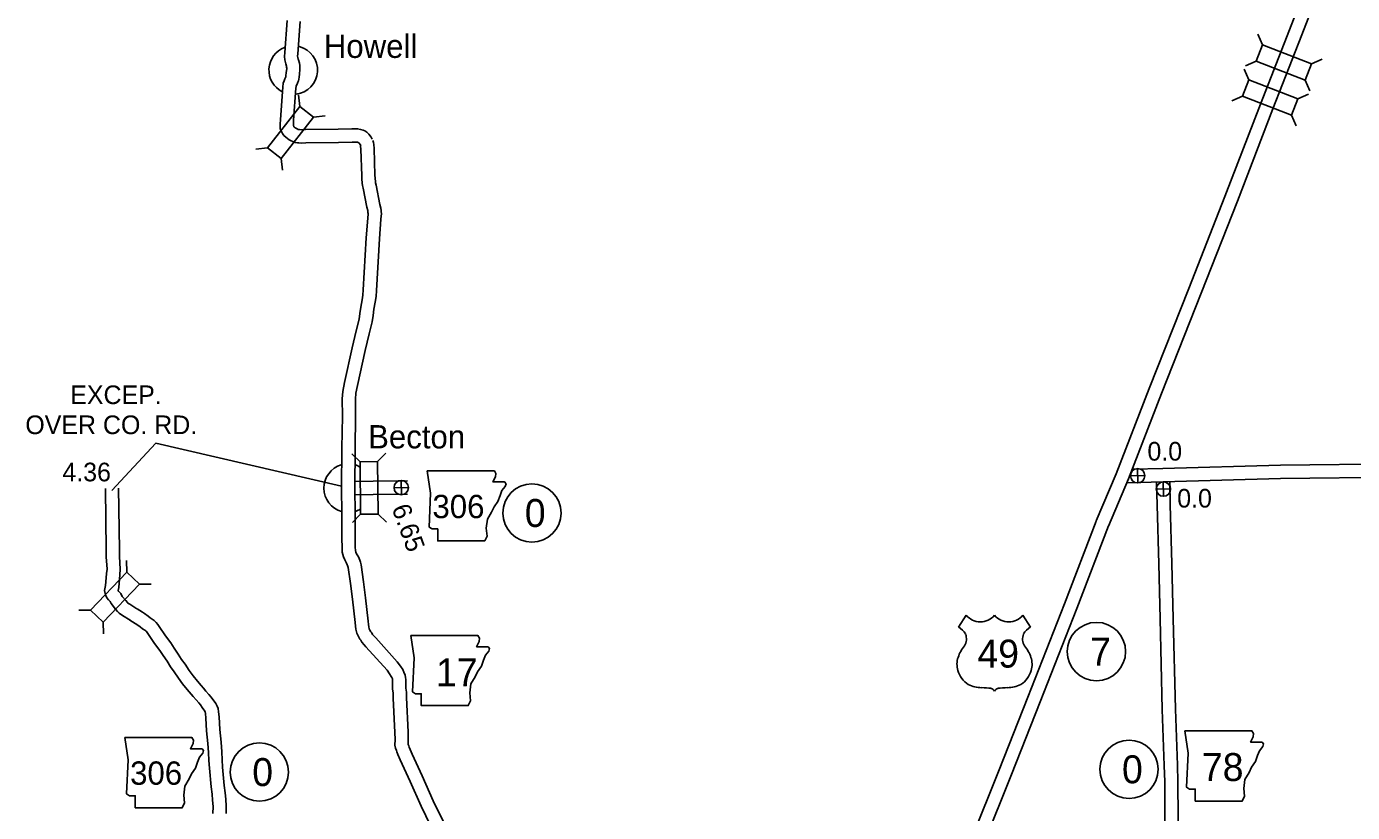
# Model space of a CAD drawing. Extents: x -939622 to -934222, y 1383701 to 1385301.
# Drawn here: x -936016.6 to -935926.5, y 1384314 to 1384367.4 of the extents above; entities that cross this region are included whole.
import ezdxf

# ---------------------------------------------------------------- set-up
doc = ezdxf.new("R2010")
doc.units = 0
for name, color, linetype in [('Level 10', 7, 'Continuous'), ('Level 15', 7, 'Continuous'), ('Level 20', 7, 'Continuous'), ('Level 21', 7, 'Continuous'), ('Level 22', 7, 'Continuous'), ('Level 24', 7, 'Continuous'), ('Level 25', 7, 'Continuous'), ('Level 26', 7, 'Continuous'), ('Level 27', 7, 'Continuous')]:
    doc.layers.add(name, color=color, linetype=linetype)

msp = doc.modelspace()

# ---------------------------------------------------------------- linework, layer by layer
at = {"layer": 'Level 10'}
for points in [[(-935993.87, 1384359.354), (-935993.912, 1384359.428), (-935993.976, 1384359.513), (-935993.992, 1384359.527), (-935994.046, 1384359.563), (-935994.096, 1384359.578), (-935994.158, 1384359.589), (-935994.457, 1384359.588), (-935995.391, 1384359.564), (-935997.608, 1384359.535), (-935997.899, 1384359.524), (-935998.075, 1384359.535), (-935998.167, 1384359.539), (-935998.321, 1384359.564), (-935998.484, 1384359.624), (-935998.591, 1384359.68), (-935998.724, 1384359.748), (-935998.842, 1384359.826), (-935998.96, 1384359.918), (-935999.087, 1384360.034), (-935999.178, 1384360.163), (-935999.251, 1384360.303), (-935999.337, 1384360.48), (-935999.347, 1384360.688), (-935999.342, 1384360.813), (-935999.33, 1384361.123), (-935999.167, 1384363.317), (-935999.143, 1384363.585), (-935999.074, 1384363.76), (-935999.018, 1384363.88), (-935998.982, 1384363.967), (-935998.976, 1384363.985), (-935998.965, 1384364.033), (-935998.955, 1384364.109), (-935998.93, 1384364.304), (-935998.901, 1384364.588), (-935998.9, 1384364.618), (-935998.903, 1384364.688), (-935998.913, 1384364.738), (-935998.962, 1384364.902), (-935998.992, 1384364.996), (-935999.032, 1384365.18), (-935999.06, 1384365.399), (-935999.036, 1384365.668), (-935998.872, 1384367.849)], [(-935993.085, 1384359.794), (-935993.155, 1384359.919), (-935993.317, 1384360.136), (-935993.456, 1384360.253), (-935993.6, 1384360.346), (-935993.712, 1384360.401), (-935993.881, 1384360.454), (-935994.079, 1384360.49), (-935994.471, 1384360.488), (-935995.408, 1384360.464), (-935997.631, 1384360.434), (-935997.886, 1384360.425), (-935998.029, 1384360.434), (-935998.076, 1384360.436), (-935998.091, 1384360.438), (-935998.117, 1384360.448), (-935998.177, 1384360.479), (-935998.271, 1384360.527), (-935998.315, 1384360.556), (-935998.378, 1384360.606), (-935998.407, 1384360.632), (-935998.446, 1384360.706), (-935998.443, 1384360.778), (-935998.431, 1384361.071), (-935998.27, 1384363.245), (-935998.258, 1384363.376), (-935998.247, 1384363.404), (-935998.194, 1384363.518), (-935998.138, 1384363.652), (-935998.108, 1384363.744), (-935998.079, 1384363.873), (-935998.063, 1384363.99), (-935998.035, 1384364.201), (-935998.003, 1384364.522), (-935997.999, 1384364.619), (-935998.007, 1384364.795), (-935998.037, 1384364.953), (-935998.103, 1384365.169), (-935998.122, 1384365.229), (-935998.144, 1384365.332), (-935998.155, 1384365.417), (-935998.139, 1384365.596), (-935997.974, 1384367.783)], [(-935988.828, 1384312.52), (-935989.758, 1384314.446), (-935990.508, 1384316.136), (-935991.18, 1384317.611), (-935991.35, 1384317.967), (-935991.408, 1384318.139), (-935991.448, 1384318.229), (-935991.505, 1384318.394), (-935991.549, 1384318.597), (-935991.541, 1384318.992), (-935991.545, 1384319.452), (-935991.655, 1384321.796), (-935991.666, 1384322.134), (-935991.704, 1384322.423), (-935991.703, 1384322.679), (-935991.703, 1384322.871), (-935991.705, 1384323.001), (-935991.711, 1384323.066), (-935991.72, 1384323.113), (-935991.751, 1384323.192), (-935991.794, 1384323.271), (-935991.91, 1384323.453), (-935992.085, 1384323.688), (-935993.513, 1384325.286), (-935993.639, 1384325.417), (-935993.794, 1384325.589), (-935993.87, 1384325.725), (-935993.929, 1384325.799), (-935994.051, 1384326.02), (-935994.138, 1384326.214), (-935994.207, 1384326.48), (-935994.235, 1384326.696), (-935994.258, 1384326.925), (-935994.436, 1384328.511), (-935994.574, 1384329.587), (-935994.732, 1384330.679), (-935994.767, 1384330.813), (-935994.78, 1384330.865), (-935994.83, 1384330.973), (-935994.952, 1384331.188), (-935995.051, 1384331.402), (-935995.129, 1384331.711), (-935995.138, 1384332.033), (-935995.143, 1384332.648), (-935995.153, 1384334.344), (-935995.172, 1384336.064), (-935995.155, 1384338.777), (-935995.117, 1384340.966), (-935995.131, 1384342.147), (-935995.092, 1384342.642), (-935994.972, 1384343.237), (-935994.45, 1384345.611), (-935994.18, 1384346.768), (-935993.982, 1384347.557), (-935993.922, 1384347.928), (-935993.872, 1384348.365), (-935993.766, 1384348.869), (-935993.724, 1384349.175), (-935993.702, 1384349.55), (-935993.49, 1384353.078), (-935993.398, 1384354.428), (-935993.372, 1384354.722), (-935993.374, 1384354.743), (-935993.383, 1384354.811), (-935993.398, 1384354.927), (-935993.453, 1384355.172), (-935993.693, 1384356.456), (-935993.747, 1384356.643), (-935993.768, 1384356.8), (-935993.784, 1384357.079), (-935993.801, 1384357.292), (-935993.86, 1384359.096), (-935993.876, 1384359.306), (-935993.885, 1384359.362), (-935993.91, 1384359.449)], [(-935988.005, 1384312.886), (-935988.942, 1384314.824), (-935989.687, 1384316.505), (-935990.365, 1384317.992), (-935990.515, 1384318.306), (-935990.569, 1384318.466), (-935990.61, 1384318.559), (-935990.637, 1384318.637), (-935990.647, 1384318.684), (-935990.641, 1384318.988), (-935990.646, 1384319.478), (-935990.756, 1384321.831), (-935990.768, 1384322.208), (-935990.804, 1384322.481), (-935990.803, 1384322.677), (-935990.803, 1384322.876), (-935990.805, 1384323.053), (-935990.82, 1384323.198), (-935990.851, 1384323.359), (-935990.931, 1384323.57), (-935991.02, 1384323.731), (-935991.169, 1384323.964), (-935991.386, 1384324.257), (-935992.852, 1384325.897), (-935992.979, 1384326.03), (-935993.059, 1384326.118), (-935993.12, 1384326.228), (-935993.177, 1384326.299), (-935993.245, 1384326.423), (-935993.286, 1384326.513), (-935993.321, 1384326.651), (-935993.341, 1384326.8), (-935993.363, 1384327.02), (-935993.542, 1384328.619), (-935993.682, 1384329.709), (-935993.848, 1384330.858), (-935993.894, 1384331.033), (-935993.926, 1384331.165), (-935994.03, 1384331.387), (-935994.151, 1384331.6), (-935994.199, 1384331.704), (-935994.232, 1384331.834), (-935994.238, 1384332.048), (-935994.243, 1384332.654), (-935994.253, 1384334.352), (-935994.272, 1384336.067), (-935994.255, 1384338.767), (-935994.216, 1384340.964), (-935994.23, 1384342.117), (-935994.199, 1384342.517), (-935994.091, 1384343.052), (-935993.573, 1384345.412), (-935993.305, 1384346.556), (-935993.1, 1384347.375), (-935993.03, 1384347.805), (-935992.983, 1384348.221), (-935992.879, 1384348.715), (-935992.828, 1384349.087), (-935992.804, 1384349.497), (-935992.592, 1384353.02), (-935992.501, 1384354.358), (-935992.469, 1384354.723), (-935992.479, 1384354.84), (-935992.49, 1384354.927), (-935992.512, 1384355.086), (-935992.571, 1384355.353), (-935992.817, 1384356.664), (-935992.864, 1384356.827), (-935992.871, 1384356.886), (-935992.886, 1384357.14), (-935992.902, 1384357.341), (-935992.962, 1384359.143), (-935992.981, 1384359.413), (-935993.006, 1384359.561), (-935993.045, 1384359.698)], [(-935941.435, 1384337.346), (-935939.368, 1384337.403), (-935931.392, 1384337.622), (-935923.395, 1384337.715), (-935917.235, 1384337.837), (-935917.053, 1384337.848), (-935916.961, 1384337.864), (-935916.903, 1384337.878), (-935916.851, 1384337.895), (-935916.805, 1384337.917), (-935916.755, 1384337.949), (-935916.682, 1384337.999), (-935916.64, 1384338.035), (-935916.515, 1384338.172), (-935913.436, 1384341.18), (-935910.407, 1384343.8), (-935908.132, 1384345.691), (-935907.604, 1384346.124)], [(-935941.797, 1384336.436), (-935939.343, 1384336.503), (-935931.374, 1384336.722), (-935923.381, 1384336.815), (-935917.198, 1384336.938), (-935916.948, 1384336.953), (-935916.778, 1384336.983), (-935916.663, 1384337.011), (-935916.519, 1384337.055), (-935916.364, 1384337.13), (-935916.256, 1384337.2), (-935916.135, 1384337.283), (-935916.014, 1384337.385), (-935915.867, 1384337.547), (-935912.827, 1384340.517), (-935909.824, 1384343.113), (-935907.559, 1384344.997), (-935907.557, 1384344.999)], [(-936011.156, 1384331.856), (-936011.221, 1384336.052)], [(-936010.256, 1384331.87), (-936010.321, 1384336.066)], [(-935994.264, 1384336.521), (-935993.029, 1384336.534)], [(-935993.029, 1384336.534), (-935990.694, 1384336.56)], [(-935939.798, 1384336.491), (-935939.771, 1384334.92), (-935939.657, 1384330.924), (-935939.567, 1384327.189), (-935939.425, 1384321.016), (-935939.281, 1384317.204), (-935939.246, 1384316.097), (-935939.235, 1384313.693), (-935939.256, 1384312.992), (-935939.172, 1384310.222), (-935939.14, 1384308.338), (-935939.057, 1384306.821), (-935939.053, 1384306.369), (-935939.067, 1384305.738), (-935939.01, 1384305.508), (-935938.929, 1384305.307), (-935938.856, 1384305.164)], [(-935938.898, 1384336.49), (-935938.872, 1384334.94), (-935938.757, 1384330.948), (-935938.667, 1384327.211), (-935938.526, 1384321.043), (-935938.382, 1384317.236), (-935938.346, 1384316.114), (-935938.334, 1384313.681), (-935938.355, 1384312.992), (-935938.272, 1384310.244), (-935938.24, 1384308.37), (-935938.158, 1384306.849), (-935938.153, 1384306.363), (-935938.165, 1384305.838), (-935938.152, 1384305.787), (-935938.109, 1384305.68), (-935938.007, 1384305.481), (-935937.894, 1384305.285), (-935937.807, 1384305.158)], [(-935994.249, 1384335.621), (-935993.019, 1384335.635)], [(-935993.019, 1384335.635), (-935990.684, 1384335.66)], [(-936009.544, 1384327.101), (-936010.054, 1384327.416), (-936010.274, 1384327.564), (-936010.39, 1384327.682), (-936010.529, 1384327.848), (-936010.827, 1384328.215), (-936010.904, 1384328.364), (-936011.011, 1384328.466), (-936011.115, 1384328.607), (-936011.217, 1384328.818), (-936011.283, 1384329.106), (-936011.204, 1384329.446), (-936011.159, 1384329.965), (-936011.136, 1384330.256), (-936011.108, 1384330.568), (-936011.159, 1384331.393), (-936011.156, 1384331.866)], [(-936009.071, 1384327.866), (-936009.567, 1384328.173), (-936009.697, 1384328.26), (-936009.724, 1384328.287), (-936009.835, 1384328.42), (-936010.07, 1384328.71), (-936010.173, 1384328.909), (-936010.333, 1384329.063), (-936010.342, 1384329.075), (-936010.358, 1384329.109), (-936010.313, 1384329.305), (-936010.262, 1384329.89), (-936010.239, 1384330.18), (-936010.206, 1384330.556), (-936010.259, 1384331.418), (-936010.256, 1384331.86)], [(-936009.55, 1384327.104), (-936009.192, 1384326.876), (-936009.081, 1384326.8), (-936008.853, 1384326.635), (-936008.693, 1384326.513), (-936008.547, 1384326.422), (-936008.481, 1384326.374), (-936008.425, 1384326.318), (-936008.377, 1384326.266), (-936008.331, 1384326.188), (-936007.874, 1384325.509), (-936007.514, 1384325.036), (-936007.284, 1384324.685), (-936007.024, 1384324.298), (-936006.786, 1384323.916), (-936006.542, 1384323.573), (-936006.253, 1384323.162), (-936005.979, 1384322.773), (-936005.655, 1384322.375), (-936005.392, 1384322.071), (-936005.251, 1384321.898), (-936005.055, 1384321.672), (-936004.875, 1384321.476), (-936004.766, 1384321.331), (-936004.648, 1384321.164), (-936004.52, 1384320.999), (-936004.509, 1384320.98), (-936004.44, 1384320.855), (-936004.439, 1384320.854), (-936004.427, 1384320.758), (-936004.394, 1384320.443), (-936004.341, 1384319.582), (-936004.251, 1384318.712), (-936004.204, 1384318.088), (-936004.181, 1384317.558), (-936004.151, 1384317.043), (-936004.035, 1384315.758), (-936003.973, 1384315.264), (-936003.931, 1384314.856), (-936003.905, 1384314.429), (-936003.919, 1384313.962)], [(-936009.065, 1384327.862), (-936008.698, 1384327.628), (-936008.564, 1384327.537), (-936008.316, 1384327.357), (-936008.181, 1384327.254), (-936008.045, 1384327.169), (-936007.895, 1384327.061), (-936007.777, 1384326.943), (-936007.651, 1384326.807), (-936007.569, 1384326.667), (-936007.142, 1384326.034), (-936006.778, 1384325.556), (-936006.534, 1384325.183), (-936006.268, 1384324.787), (-936006.037, 1384324.415), (-936005.808, 1384324.093), (-936005.517, 1384323.681), (-936005.261, 1384323.317), (-936004.965, 1384322.954), (-936004.703, 1384322.65), (-936004.562, 1384322.477), (-936004.383, 1384322.271), (-936004.182, 1384322.052), (-936004.039, 1384321.862), (-936003.925, 1384321.7), (-936003.77, 1384321.501), (-936003.724, 1384321.42), (-936003.626, 1384321.244), (-936003.562, 1384321.085), (-936003.533, 1384320.863), (-936003.497, 1384320.518), (-936003.444, 1384319.655), (-936003.355, 1384318.792), (-936003.306, 1384318.142), (-936003.282, 1384317.603), (-936003.253, 1384317.109), (-936003.14, 1384315.855), (-936003.079, 1384315.366), (-936003.034, 1384314.929), (-936003.004, 1384314.443), (-936003.019, 1384313.952)]]:
    msp.add_lwpolyline(points, dxfattribs=at)
at = {"layer": 'Level 15'}
for points in [[(-935928.476, 1384373.122), (-935930.78, 1384367.214), (-935932.746, 1384362.163), (-935935.152, 1384355.898), (-935937.617, 1384349.641), (-935940.306, 1384342.835), (-935942.54, 1384337.046), (-935943.897, 1384333.834)], [(-935927.637, 1384372.795), (-935929.942, 1384366.888), (-935931.906, 1384361.839), (-935934.313, 1384355.572), (-935936.78, 1384349.311), (-935939.467, 1384342.507), (-935941.706, 1384336.709), (-935943.068, 1384333.484)], [(-935943.902, 1384333.821), (-935946.059, 1384328.21), (-935948.554, 1384321.867), (-935950.502, 1384316.931), (-935952.372, 1384312.232), (-935953.655, 1384308.927), (-935953.718, 1384308.749)], [(-935943.062, 1384333.498), (-935945.22, 1384327.884), (-935947.717, 1384321.537), (-935949.665, 1384316.6), (-935951.534, 1384311.903), (-935952.811, 1384308.614), (-935952.87, 1384308.448)]]:
    msp.add_lwpolyline(points, dxfattribs=at)
at = {"layer": 'Level 20'}
for p, q in [((-935932.602, 1384366.206), (-935932.921, 1384366.931)), ((-935933.033, 1384365.099), (-935933.758, 1384364.78)), ((-935929.281, 1384364.913), (-935928.556, 1384365.232)), ((-935933.532, 1384363.817), (-935933.851, 1384364.542)), ((-935929.712, 1384363.806), (-935929.393, 1384363.081)), ((-935998.012, 1384362.011), (-935998.108, 1384362.797)), ((-935933.963, 1384362.71), (-935934.688, 1384362.391)), ((-935930.21, 1384362.524), (-935929.485, 1384362.843)), ((-935997.077, 1384361.278), (-935996.291, 1384361.374)), ((-935930.641, 1384361.417), (-935930.322, 1384360.692)), ((-936000.21, 1384359.205), (-936000.996, 1384359.11)), ((-935999.275, 1384358.473), (-935999.179, 1384357.687)), ((-935993.917, 1384337.857), (-935994.483, 1384338.41)), ((-935992.729, 1384337.87), (-935992.175, 1384338.436)), ((-935993.877, 1384334.293), (-935994.431, 1384333.727)), ((-935992.689, 1384334.306), (-935992.123, 1384333.752)), ((-936009.757, 1384330.356), (-936009.774, 1384331.148)), ((-936008.9, 1384329.534), (-936008.108, 1384329.551)), ((-936012.223, 1384327.783), (-936013.015, 1384327.766)), ((-936011.366, 1384326.961), (-936011.349, 1384326.169))]:
    msp.add_line(p, q, dxfattribs=at)
for points in [[(-935933.033, 1384365.099), (-935929.712, 1384363.806), (-935929.281, 1384364.913), (-935932.602, 1384366.206)], [(-935933.963, 1384362.71), (-935930.641, 1384361.417), (-935930.21, 1384362.524), (-935933.532, 1384363.817)], [(-935998.012, 1384362.011), (-936000.21, 1384359.205), (-935999.275, 1384358.473), (-935997.077, 1384361.278)], [(-935993.917, 1384337.857), (-935993.877, 1384334.293), (-935992.689, 1384334.306), (-935992.729, 1384337.87)], [(-936011.366, 1384326.961), (-936008.9, 1384329.534), (-936009.757, 1384330.356), (-936012.223, 1384327.783)]]:
    msp.add_lwpolyline(points, close=True, dxfattribs=at)
at = {"layer": 'Level 21'}
for points in [[(-935989.351, 1384337.25), (-935989.123, 1384335.728), (-935989.224, 1384333.419), (-935989.021, 1384333.292), (-935988.641, 1384333.292), (-935988.641, 1384332.48), (-935985.443, 1384332.48), (-935985.291, 1384332.81), (-935985.342, 1384333.342), (-935985.265, 1384333.951), (-935984.986, 1384334.434), (-935984.809, 1384334.789), (-935984.555, 1384335.17), (-935984.403, 1384335.576), (-935984.276, 1384335.906), (-935984.047, 1384336.185), (-935983.997, 1384336.362), (-935984.098, 1384336.489), (-935984.885, 1384336.489), (-935984.707, 1384336.844), (-935984.682, 1384337.073), (-935984.787, 1384337.248)], [(-935990.47, 1384326.054), (-935990.242, 1384324.531), (-935990.343, 1384322.222), (-935990.14, 1384322.095), (-935989.76, 1384322.095), (-935989.76, 1384321.283), (-935986.562, 1384321.283), (-935986.41, 1384321.613), (-935986.461, 1384322.146), (-935986.385, 1384322.755), (-935986.105, 1384323.237), (-935985.928, 1384323.592), (-935985.674, 1384323.973), (-935985.522, 1384324.379), (-935985.395, 1384324.709), (-935985.167, 1384324.988), (-935985.116, 1384325.165), (-935985.217, 1384325.292), (-935986.004, 1384325.292), (-935985.826, 1384325.648), (-935985.801, 1384325.876), (-935985.906, 1384326.051)], [(-936009.902, 1384319.116), (-936009.674, 1384317.593), (-936009.775, 1384315.284), (-936009.572, 1384315.157), (-936009.192, 1384315.157), (-936009.192, 1384314.345), (-936005.994, 1384314.345), (-936005.842, 1384314.675), (-936005.893, 1384315.207), (-936005.816, 1384315.817), (-936005.537, 1384316.299), (-936005.36, 1384316.654), (-936005.106, 1384317.035), (-936004.954, 1384317.441), (-936004.827, 1384317.771), (-936004.598, 1384318.05), (-936004.548, 1384318.227), (-936004.649, 1384318.354), (-936005.436, 1384318.354), (-936005.258, 1384318.709), (-936005.233, 1384318.938), (-936005.338, 1384319.113)], [(-935937.884, 1384319.566), (-935937.656, 1384318.044), (-935937.757, 1384315.734), (-935937.554, 1384315.607), (-935937.173, 1384315.607), (-935937.173, 1384314.795), (-935933.976, 1384314.795), (-935933.824, 1384315.125), (-935933.874, 1384315.658), (-935933.798, 1384316.267), (-935933.519, 1384316.749), (-935933.342, 1384317.105), (-935933.088, 1384317.485), (-935932.936, 1384317.891), (-935932.809, 1384318.221), (-935932.58, 1384318.5), (-935932.53, 1384318.678), (-935932.631, 1384318.805), (-935933.418, 1384318.805), (-935933.24, 1384319.16), (-935933.215, 1384319.389), (-935933.32, 1384319.564)]]:
    msp.add_lwpolyline(points, close=True, dxfattribs=at)
at = {"layer": 'Level 22'}
for p, q in [((-935952.741, 1384327.431), (-935953.26, 1384326.628)), ((-935948.88, 1384327.431), (-935948.361, 1384326.628))]:
    msp.add_line(p, q, dxfattribs=at)
for centre, radius, start, end in [((-935951.774, 1384328.245), 1.264, 220.07504, 319.67012), ((-935949.847, 1384328.245), 1.264, 220.32988, 319.92496), ((-935953.939, 1384325.463), 1.349, 30.7809, 59.98827), ((-935953.642, 1384325.818), 0.925, 328.81046, 21.21077), ((-935947.979, 1384325.818), 0.925, 158.78923, 211.18954), ((-935947.682, 1384325.463), 1.349, 120.01173, 149.2191), ((-935951.223, 1384323.923), 2.157, 138.95648, 162.69135), ((-935950.398, 1384323.923), 2.157, 17.30865, 41.04352), ((-935951.936, 1384324.099), 1.426, 160.95764, 197.38186), ((-935949.685, 1384324.099), 1.426, 342.61814, 19.04236), ((-935951.704, 1384324.104), 1.65, 195.10743, 237.13119), ((-935949.917, 1384324.104), 1.65, 302.86881, 344.89257), ((-935951.673, 1384324.623), 2.118, 244.07708, 269.57785), ((-935951.624, 1384318.626), 3.88, 81.19416, 90.95387), ((-935949.997, 1384318.626), 3.88, 89.04613, 98.80584), ((-935949.948, 1384324.623), 2.118, 270.42215, 295.92292), ((-935951.139, 1384322.104), 0.372, 28.03422, 72.98637), ((-935950.482, 1384322.104), 0.372, 107.01363, 151.96578)]:
    msp.add_arc(centre, radius, start, end, dxfattribs=at)
at = {"layer": 'Level 24'}
for centre, start, end in [((-935998.455, 1384364.48), 110.82088, 242.74462), ((-935998.455, 1384364.48), 276.84278, 75.59998), ((-935994.722, 1384336.066), 106.47152, 254.08009), ((-935994.722, 1384336.066), 60.5674, 73.27845), ((-935994.722, 1384336.066), 287.18794, 300.99449)]:
    msp.add_arc(centre, 1.65, start, end, dxfattribs=at)
at = {"layer": 'Level 25'}
for p, q in [((-936007.789, 1384339.119), (-936010.771, 1384335.909)), ((-935995.176, 1384336.196), (-936007.789, 1384339.119))]:
    msp.add_line(p, q, dxfattribs=at)
at = {"layer": 'Level 26'}
for p, q in [((-935941.573, 1384336.9), (-935940.597, 1384336.923)), ((-935941.074, 1384336.423), (-935941.096, 1384337.4)), ((-935991.608, 1384336.092), (-935990.631, 1384336.115)), ((-935991.108, 1384335.615), (-935991.131, 1384336.592)), ((-935939.821, 1384335.99), (-935938.845, 1384336.013)), ((-935939.322, 1384335.513), (-935939.344, 1384336.49))]:
    msp.add_line(p, q, dxfattribs=at)
for centre in [(-935941.085, 1384336.911), (-935991.119, 1384336.104), (-935939.333, 1384336.001)]:
    msp.add_circle(centre, 0.488, dxfattribs=at)
at = {"layer": 'Level 27'}
for centre in [(-935982.238, 1384334.377), (-935943.884, 1384324.961), (-935941.667, 1384316.955), (-936000.756, 1384316.768)]:
    msp.add_circle(centre, 1.98, dxfattribs=at)

# ---------------------------------------------------------------- texts
at = {"layer": 'Level 21'}
for s, height, p in [('306', 1.584, (-935988.997, 1384334.027)), ('17', 1.9008, (-935988.762, 1384322.59)), ('78', 1.9008, (-935936.722, 1384316.158)), ('306', 1.584, (-936009.538, 1384315.908))]:
    msp.add_text(s, height=height, dxfattribs=at).set_placement(p)
at = {"layer": 'Level 22'}
msp.add_text('49', height=1.9008, dxfattribs=at).set_placement((-935951.973, 1384323.869))
at = {"layer": 'Level 24'}
for s, p in [('Howell', (-935996.379, 1384365.309)), ('Becton', (-935993.37, 1384338.768))]:
    msp.add_text(s, height=1.584, dxfattribs=at).set_placement(p)
at = {"layer": 'Level 25'}
for s, p in [('EXCEP.', (-936013.606, 1384341.779)), ('OVER CO. RD.', (-936016.656, 1384339.739)), ('0.0', (-935940.422, 1384337.939)), ('4.36 ', (-936014.14, 1384336.53)), ('0.0', (-935938.398, 1384334.748))]:
    msp.add_text(s, height=1.2672, dxfattribs=at).set_placement(p)
msp.add_text('6.65', height=1.2672, rotation=290, dxfattribs=at).set_placement((-935991.784, 1384334.718))
at = {"layer": 'Level 27'}
for s, p in [('0', (-935982.722, 1384333.427)), ('7', (-935944.309, 1384324.01)), ('0', (-936001.24, 1384315.818)), ('0', (-935942.151, 1384316.005))]:
    msp.add_text(s, height=1.901, dxfattribs=at).set_placement(p)

doc.saveas('drawing.dxf')
